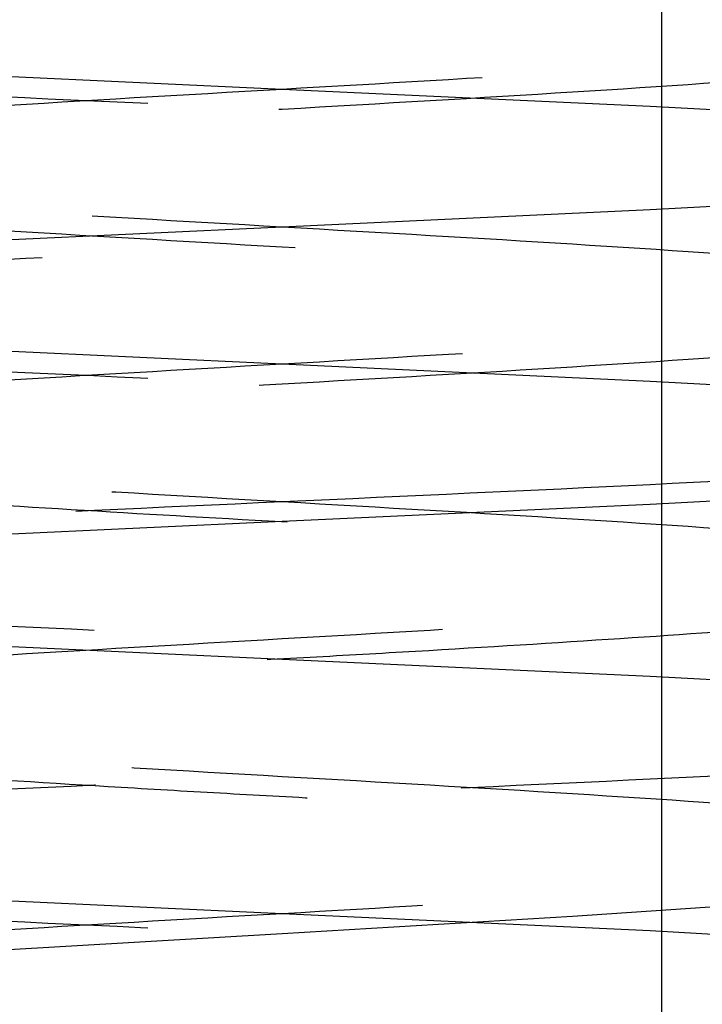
# Model space of a CAD drawing. Header units: inches. Extents: x 1907 to 2452, y -210 to -54.
# Tile 709 of 1056: x 2144.0375 to 2144.1262, y -176.9386 to -176.8106. Entities that reach past the tile are written whole.
import ezdxf

# ---------------------------------------------------------------- set-up
doc = ezdxf.new("R2010")
doc.units = ezdxf.units.IN
doc.header["$LTSCALE"] = 0.5
doc.header["$MEASUREMENT"] = 0
doc.linetypes.add('HIDDEN', pattern=[0.22499999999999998, 0.15, -0.075])
doc.layers.add('SID-M-H', color=4, linetype='HIDDEN')
doc.layers.add('SID-M-S', color=105, linetype='Continuous')

msp = doc.modelspace()

# ---------------------------------------------------------------- linework, layer by layer
at = {"layer": 'SID-M-H'}
for p, q in [((2144.07159527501, -176.819690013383), (2144.023759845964, -176.8174578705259)), ((2144.119430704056, -176.8219221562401), (2144.07159527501, -176.819690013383)), ((2144.159983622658, -176.8241542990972), (2144.119430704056, -176.8219221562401)), ((2144.119430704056, -176.8353150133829), (2144.159983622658, -176.8330828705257)), ((2144.07159527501, -176.83754715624), (2144.119430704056, -176.8353150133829)), ((2144.023759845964, -176.8397792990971), (2144.07159527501, -176.83754715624)), ((2144.07159527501, -176.855404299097), (2144.023759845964, -176.8531721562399)), ((2144.119430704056, -176.8576364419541), (2144.07159527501, -176.855404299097)), ((2144.159983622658, -176.8598685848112), (2144.119430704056, -176.8576364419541)), ((2144.159983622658, -176.8714013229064), (2144.119430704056, -176.8736334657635)), ((2144.119430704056, -176.8736334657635), (2144.07159527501, -176.8758656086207)), ((2144.07159527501, -176.8758656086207), (2144.023759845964, -176.8780977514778)), ((2144.023759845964, -176.8914906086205), (2144.07159527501, -176.8937227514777)), ((2144.07159527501, -176.8937227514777), (2144.119430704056, -176.8959548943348)), ((2144.119430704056, -176.8959548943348), (2144.159983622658, -176.8981870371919)), ((2144.07159527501, -176.926832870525), (2144.023759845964, -176.9246007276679)), ((2144.141302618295, -176.9249727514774), (2144.109320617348, -176.9272048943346)), ((2144.119430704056, -176.9290650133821), (2144.07159527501, -176.926832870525)), ((2144.109320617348, -176.9272048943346), (2144.07159527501, -176.9294370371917)), ((2144.159983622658, -176.9312971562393), (2144.119430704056, -176.9290650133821)), ((2144.07159527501, -176.9294370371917), (2144.033869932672, -176.9316691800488))]:
    msp.add_line(p, q, dxfattribs=at)
for points, knots in [([(2143.97499658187, -175.8292082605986), (2143.976194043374, -175.8297557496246), (2143.979018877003, -175.8310472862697), (2144.000392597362, -175.8330828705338), (2144.032802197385, -175.8353150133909), (2144.07161820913, -175.837547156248), (2144.110296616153, -175.8397792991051), (2144.143119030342, -175.8420114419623), (2144.165042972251, -175.8442435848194), (2144.172742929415, -175.8464757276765), (2144.165043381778, -175.8487078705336), (2144.143117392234, -175.8509400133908), (2144.110302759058, -175.8531721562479), (2144.071595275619, -175.855404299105), (2144.032887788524, -175.8576364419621), (2144.000073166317, -175.8598685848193), (2143.978147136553, -175.8621007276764), (2143.970447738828, -175.8643328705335), (2143.978147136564, -175.8665650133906), (2144.000073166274, -175.8687971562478), (2144.032887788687, -175.8710292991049), (2144.07159527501, -175.873261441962), (2144.110302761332, -175.8754935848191), (2144.143117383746, -175.8777257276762), (2144.165043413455, -175.8799578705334), (2144.172742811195, -175.8821900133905), (2144.165043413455, -175.8844221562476), (2144.143117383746, -175.8866542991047), (2144.110302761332, -175.8888864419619), (2144.07159527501, -175.891118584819), (2144.032887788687, -175.8933507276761), (2144.000073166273, -175.8955828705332), (2143.978147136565, -175.8978150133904), (2143.970447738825, -175.9000471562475), (2143.978147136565, -175.9022792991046), (2144.000073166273, -175.9045114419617), (2144.032887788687, -175.9067435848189), (2144.07159527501, -175.908975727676), (2144.110302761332, -175.9112078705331), (2144.143117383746, -175.9134400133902), (2144.165043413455, -175.9156721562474), (2144.172742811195, -175.9179042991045), (2144.165043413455, -175.9201364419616), (2144.143117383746, -175.9223685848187), (2144.110302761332, -175.9246007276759), (2144.07159527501, -175.926832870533), (2144.032887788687, -175.9290650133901), (2144.000073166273, -175.9312971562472), (2143.978147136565, -175.9335292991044), (2143.970447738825, -175.9357614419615), (2143.978147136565, -175.9379935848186), (2144.000073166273, -175.9402257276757), (2144.032887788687, -175.9424578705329), (2144.07159527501, -175.94469001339), (2144.110302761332, -175.9469221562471), (2144.143117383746, -175.9491542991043), (2144.165043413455, -175.9513864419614), (2144.172742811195, -175.9536185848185), (2144.165043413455, -175.9558507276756), (2144.143117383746, -175.9580828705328), (2144.110302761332, -175.9603150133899), (2144.07159527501, -175.962547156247), (2144.032887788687, -175.9647792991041), (2144.000073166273, -175.9670114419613), (2143.978147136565, -175.9692435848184), (2143.970447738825, -175.9714757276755), (2143.978147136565, -175.9737078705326), (2144.000073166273, -175.9759400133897), (2144.032887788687, -175.9781721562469), (2144.07159527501, -175.980404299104), (2144.110302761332, -175.9826364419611), (2144.143117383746, -175.9848685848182), (2144.165043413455, -175.9871007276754), (2144.172742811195, -175.9893328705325), (2144.165043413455, -175.9915650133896), (2144.143117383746, -175.9937971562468), (2144.110302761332, -175.9960292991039), (2144.07159527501, -175.998261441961), (2144.032887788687, -176.0004935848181), (2144.000073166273, -176.0027257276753), (2143.978147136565, -176.0049578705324), (2143.970447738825, -176.0071900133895), (2143.978147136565, -176.0094221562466), (2144.000073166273, -176.0116542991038), (2144.032887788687, -176.0138864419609), (2144.07159527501, -176.016118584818), (2144.110302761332, -176.0183507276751), (2144.143117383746, -176.0205828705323), (2144.165043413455, -176.0228150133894), (2144.172742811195, -176.0250471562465), (2144.165043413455, -176.0272792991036), (2144.143117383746, -176.0295114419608), (2144.110302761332, -176.0317435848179), (2144.07159527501, -176.033975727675), (2144.032887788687, -176.0362078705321), (2144.000073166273, -176.0384400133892), (2143.978147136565, -176.0406721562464), (2143.970447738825, -176.0429042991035), (2143.978147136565, -176.0451364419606), (2144.000073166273, -176.0473685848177), (2144.032887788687, -176.0496007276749), (2144.07159527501, -176.051832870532), (2144.110302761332, -176.0540650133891), (2144.143117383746, -176.0562971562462), (2144.165043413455, -176.0585292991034), (2144.172742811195, -176.0607614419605), (2144.165043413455, -176.0629935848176), (2144.143117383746, -176.0652257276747), (2144.110302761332, -176.0674578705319), (2144.07159527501, -176.069690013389), (2144.032887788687, -176.0719221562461), (2144.000073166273, -176.0741542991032), (2143.978147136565, -176.0763864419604), (2143.970447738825, -176.0786185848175), (2143.978147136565, -176.0808507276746), (2144.000073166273, -176.0830828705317), (2144.032887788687, -176.0853150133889), (2144.07159527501, -176.087547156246), (2144.110302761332, -176.0897792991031), (2144.143117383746, -176.0920114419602), (2144.165043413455, -176.0942435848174), (2144.172742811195, -176.0964757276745), (2144.165043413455, -176.0987078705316), (2144.143117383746, -176.1009400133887), (2144.110302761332, -176.1031721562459), (2144.07159527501, -176.105404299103), (2144.032887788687, -176.1076364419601), (2144.000073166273, -176.1098685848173), (2143.978147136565, -176.1121007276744), (2143.970447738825, -176.1143328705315), (2143.978147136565, -176.1165650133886), (2144.000073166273, -176.1187971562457), (2144.032887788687, -176.1210292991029), (2144.07159527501, -176.12326144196), (2144.110302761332, -176.1254935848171), (2144.143117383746, -176.1277257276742), (2144.165043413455, -176.1299578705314), (2144.172742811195, -176.1321900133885), (2144.165043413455, -176.1344221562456), (2144.143117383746, -176.1366542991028), (2144.110302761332, -176.1388864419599), (2144.07159527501, -176.141118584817), (2144.032887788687, -176.1433507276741), (2144.000073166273, -176.1455828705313), (2143.978147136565, -176.1478150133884), (2143.970447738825, -176.1500471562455), (2143.978147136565, -176.1522792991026), (2144.000073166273, -176.1545114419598), (2144.032887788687, -176.1567435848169), (2144.07159527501, -176.158975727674), (2144.110302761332, -176.1612078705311), (2144.143117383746, -176.1634400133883), (2144.165043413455, -176.1656721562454), (2144.172742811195, -176.1679042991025), (2144.165043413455, -176.1701364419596), (2144.143117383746, -176.1723685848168), (2144.110302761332, -176.1746007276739), (2144.07159527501, -176.176832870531), (2144.032887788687, -176.1790650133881), (2144.000073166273, -176.1812971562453), (2143.978147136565, -176.1835292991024), (2143.970447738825, -176.1857614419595), (2143.978147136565, -176.1879935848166), (2144.000073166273, -176.1902257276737), (2144.032887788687, -176.1924578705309), (2144.07159527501, -176.194690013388), (2144.110302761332, -176.1969221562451), (2144.143117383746, -176.1991542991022), (2144.165043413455, -176.2013864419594), (2144.172742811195, -176.2036185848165), (2144.165043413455, -176.2058507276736), (2144.143117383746, -176.2080828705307), (2144.110302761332, -176.2103150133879), (2144.07159527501, -176.212547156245), (2144.032887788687, -176.2147792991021), (2144.000073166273, -176.2170114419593), (2143.978147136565, -176.2192435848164), (2143.970447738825, -176.2214757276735), (2143.978147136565, -176.2237078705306), (2144.000073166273, -176.2259400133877), (2144.032887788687, -176.2281721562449), (2144.07159527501, -176.230404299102), (2144.110302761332, -176.2326364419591), (2144.143117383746, -176.2348685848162), (2144.165043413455, -176.2371007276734), (2144.172742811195, -176.2393328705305), (2144.165043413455, -176.2415650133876), (2144.143117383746, -176.2437971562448), (2144.110302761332, -176.2460292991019), (2144.07159527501, -176.248261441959), (2144.032887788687, -176.2504935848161), (2144.000073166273, -176.2527257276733), (2143.978147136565, -176.2549578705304), (2143.970447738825, -176.2571900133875), (2143.978147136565, -176.2594221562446), (2144.000073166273, -176.2616542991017), (2144.032887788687, -176.2638864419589), (2144.07159527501, -176.266118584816), (2144.110302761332, -176.2683507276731), (2144.143117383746, -176.2705828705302), (2144.165043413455, -176.2728150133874), (2144.172742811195, -176.2750471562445), (2144.165043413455, -176.2772792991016), (2144.143117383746, -176.2795114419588), (2144.110302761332, -176.2817435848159), (2144.07159527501, -176.283975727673), (2144.032887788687, -176.2862078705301), (2144.000073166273, -176.2884400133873), (2143.978147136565, -176.2906721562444), (2143.970447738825, -176.2929042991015), (2143.978147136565, -176.2951364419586), (2144.000073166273, -176.2973685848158), (2144.032887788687, -176.2996007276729), (2144.07159527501, -176.30183287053), (2144.110302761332, -176.3040650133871), (2144.143117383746, -176.3062971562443), (2144.165043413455, -176.3085292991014), (2144.172742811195, -176.3107614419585), (2144.165043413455, -176.3129935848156), (2144.143117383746, -176.3152257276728), (2144.110302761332, -176.3174578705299), (2144.07159527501, -176.319690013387), (2144.032887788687, -176.3219221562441), (2144.000073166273, -176.3241542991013), (2143.978147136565, -176.3263864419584), (2143.970447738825, -176.3286185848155), (2143.978147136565, -176.3308507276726), (2144.000073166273, -176.3330828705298), (2144.032887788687, -176.3353150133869), (2144.07159527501, -176.337547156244), (2144.110302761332, -176.3397792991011), (2144.143117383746, -176.3420114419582), (2144.165043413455, -176.3442435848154), (2144.172742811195, -176.3464757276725), (2144.165043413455, -176.3487078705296), (2144.143117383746, -176.3509400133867), (2144.110302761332, -176.3531721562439), (2144.07159527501, -176.355404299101), (2144.032887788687, -176.3576364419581), (2144.000073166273, -176.3598685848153), (2143.978147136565, -176.3621007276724), (2143.970447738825, -176.3643328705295), (2143.978147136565, -176.3665650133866), (2144.000073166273, -176.3687971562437), (2144.032887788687, -176.3710292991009), (2144.07159527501, -176.373261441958), (2144.110302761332, -176.3754935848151), (2144.143117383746, -176.3777257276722), (2144.165043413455, -176.3799578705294), (2144.172742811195, -176.3821900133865), (2144.165043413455, -176.3844221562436), (2144.143117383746, -176.3866542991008), (2144.110302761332, -176.3888864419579), (2144.07159527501, -176.391118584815), (2144.032887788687, -176.3933507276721), (2144.000073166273, -176.3955828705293), (2143.978147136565, -176.3978150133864), (2143.970447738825, -176.4000471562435), (2143.978147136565, -176.4022792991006), (2144.000073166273, -176.4045114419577), (2144.032887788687, -176.4067435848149), (2144.07159527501, -176.408975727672), (2144.110302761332, -176.4112078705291), (2144.143117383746, -176.4134400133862), (2144.165043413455, -176.4156721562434), (2144.172742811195, -176.4179042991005), (2144.165043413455, -176.4201364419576), (2144.143117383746, -176.4223685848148), (2144.110302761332, -176.4246007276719), (2144.07159527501, -176.426832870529), (2144.032887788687, -176.4290650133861), (2144.000073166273, -176.4312971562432), (2143.978147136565, -176.4335292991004), (2143.970447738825, -176.4357614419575), (2143.978147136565, -176.4379935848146), (2144.000073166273, -176.4402257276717), (2144.032887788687, -176.4424578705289), (2144.07159527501, -176.444690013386), (2144.110302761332, -176.4469221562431), (2144.143117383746, -176.4491542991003), (2144.165043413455, -176.4513864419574), (2144.172742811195, -176.4536185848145), (2144.165043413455, -176.4558507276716), (2144.143117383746, -176.4580828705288), (2144.110302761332, -176.4603150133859), (2144.07159527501, -176.462547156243), (2144.032887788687, -176.4647792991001), (2144.000073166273, -176.4670114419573), (2143.978147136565, -176.4692435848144), (2143.970447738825, -176.4714757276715), (2143.978147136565, -176.4737078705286), (2144.000073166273, -176.4759400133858), (2144.032887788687, -176.4781721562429), (2144.07159527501, -176.4804042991), (2144.110302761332, -176.4826364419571), (2144.143117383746, -176.4848685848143), (2144.165043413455, -176.4871007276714), (2144.172742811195, -176.4893328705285), (2144.165043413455, -176.4915650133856), (2144.143117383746, -176.4937971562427), (2144.110302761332, -176.4960292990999), (2144.07159527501, -176.498261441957), (2144.032887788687, -176.5004935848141), (2144.000073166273, -176.5027257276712), (2143.978147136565, -176.5049578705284), (2143.970447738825, -176.5071900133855), (2143.978147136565, -176.5094221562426), (2144.000073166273, -176.5116542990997), (2144.032887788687, -176.5138864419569), (2144.07159527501, -176.516118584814), (2144.110302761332, -176.5183507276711), (2144.143117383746, -176.5205828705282), (2144.165043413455, -176.5228150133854), (2144.172742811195, -176.5250471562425), (2144.165043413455, -176.5272792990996), (2144.143117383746, -176.5295114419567), (2144.110302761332, -176.5317435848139), (2144.07159527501, -176.533975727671), (2144.032887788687, -176.5362078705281), (2144.000073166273, -176.5384400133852), (2143.978147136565, -176.5406721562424), (2143.970447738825, -176.5429042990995), (2143.978147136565, -176.5451364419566), (2144.000073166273, -176.5473685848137), (2144.032887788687, -176.5496007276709), (2144.07159527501, -176.551832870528), (2144.110302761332, -176.5540650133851), (2144.143117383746, -176.5562971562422), (2144.165043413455, -176.5585292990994), (2144.172742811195, -176.5607614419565), (2144.165043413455, -176.5629935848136), (2144.143117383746, -176.5652257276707), (2144.110302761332, -176.5674578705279), (2144.07159527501, -176.569690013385), (2144.032887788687, -176.5719221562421), (2144.000073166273, -176.5741542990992), (2143.978147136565, -176.5763864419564), (2143.970447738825, -176.5786185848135), (2143.978147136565, -176.5808507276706), (2144.000073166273, -176.5830828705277), (2144.032887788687, -176.5853150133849), (2144.07159527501, -176.587547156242), (2144.110302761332, -176.5897792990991), (2144.143117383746, -176.5920114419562), (2144.165043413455, -176.5942435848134), (2144.172742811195, -176.5964757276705), (2144.165043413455, -176.5987078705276), (2144.143117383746, -176.6009400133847), (2144.110302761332, -176.6031721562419), (2144.07159527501, -176.605404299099), (2144.032887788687, -176.6076364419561), (2144.000073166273, -176.6098685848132), (2143.978147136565, -176.6121007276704), (2143.970447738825, -176.6143328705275), (2143.978147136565, -176.6165650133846), (2144.000073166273, -176.6187971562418), (2144.032887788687, -176.6210292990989), (2144.07159527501, -176.623261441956), (2144.110302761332, -176.6254935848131), (2144.143117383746, -176.6277257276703), (2144.165043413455, -176.6299578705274), (2144.172742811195, -176.6321900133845), (2144.165043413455, -176.6344221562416), (2144.143117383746, -176.6366542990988), (2144.110302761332, -176.6388864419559), (2144.07159527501, -176.641118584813), (2144.032887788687, -176.6433507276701), (2144.000073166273, -176.6455828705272), (2143.978147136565, -176.6478150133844), (2143.970447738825, -176.6500471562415), (2143.978147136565, -176.6522792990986), (2144.000073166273, -176.6545114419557), (2144.032887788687, -176.6567435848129), (2144.07159527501, -176.65897572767), (2144.110302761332, -176.6612078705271), (2144.143117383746, -176.6634400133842), (2144.165043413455, -176.6656721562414), (2144.172742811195, -176.6679042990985), (2144.165043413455, -176.6701364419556), (2144.143117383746, -176.6723685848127), (2144.110302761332, -176.6746007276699), (2144.07159527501, -176.676832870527), (2144.032887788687, -176.6790650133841), (2144.000073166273, -176.6812971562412), (2143.978147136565, -176.6835292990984), (2143.970447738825, -176.6857614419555), (2143.978147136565, -176.6879935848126), (2144.000073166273, -176.6902257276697), (2144.032887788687, -176.6924578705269), (2144.07159527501, -176.694690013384), (2144.110302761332, -176.6969221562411), (2144.143117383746, -176.6991542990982), (2144.165043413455, -176.7013864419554), (2144.172742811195, -176.7036185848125), (2144.165043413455, -176.7058507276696), (2144.143117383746, -176.7080828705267), (2144.110302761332, -176.7103150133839), (2144.07159527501, -176.712547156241), (2144.032887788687, -176.7147792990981), (2144.000073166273, -176.7170114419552), (2143.978147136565, -176.7192435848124), (2143.970447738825, -176.7214757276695), (2143.978147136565, -176.7237078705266), (2144.000073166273, -176.7259400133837), (2144.032887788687, -176.7281721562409), (2144.07159527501, -176.730404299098), (2144.110302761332, -176.7326364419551), (2144.143117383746, -176.7348685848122), (2144.165043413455, -176.7371007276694), (2144.172742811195, -176.7393328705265), (2144.165043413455, -176.7415650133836), (2144.143117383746, -176.7437971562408), (2144.110302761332, -176.7460292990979), (2144.07159527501, -176.748261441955), (2144.032887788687, -176.7504935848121), (2144.000073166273, -176.7527257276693), (2143.978147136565, -176.7549578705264), (2143.970447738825, -176.7571900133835), (2143.978147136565, -176.7594221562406), (2144.000073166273, -176.7616542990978), (2144.032887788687, -176.7638864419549), (2144.07159527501, -176.766118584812), (2144.110302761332, -176.7683507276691), (2144.143117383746, -176.7705828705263), (2144.165043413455, -176.7728150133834), (2144.172742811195, -176.7750471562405), (2144.165043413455, -176.7772792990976), (2144.143117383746, -176.7795114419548), (2144.110302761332, -176.7817435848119), (2144.07159527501, -176.783975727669), (2144.032887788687, -176.7862078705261), (2144.000073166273, -176.7884400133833), (2143.978147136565, -176.7906721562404), (2143.970447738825, -176.7929042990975), (2143.978147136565, -176.7951364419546), (2144.000073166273, -176.7973685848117), (2144.032887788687, -176.7996007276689), (2144.07159527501, -176.801832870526), (2144.110302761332, -176.8040650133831), (2144.143117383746, -176.8062971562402), (2144.165043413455, -176.8085292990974), (2144.172742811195, -176.8107614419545), (2144.165043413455, -176.8129935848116), (2144.143117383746, -176.8152257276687), (2144.110302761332, -176.8174578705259), (2144.07159527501, -176.819690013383), (2144.032887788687, -176.8219221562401), (2144.000073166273, -176.8241542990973), (2143.978147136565, -176.8263864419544), (2143.970447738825, -176.8286185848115), (2143.978147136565, -176.8308507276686), (2144.000073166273, -176.8330828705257), (2144.032887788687, -176.8353150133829), (2144.07159527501, -176.83754715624), (2144.110302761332, -176.8397792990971), (2144.143117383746, -176.8420114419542), (2144.165043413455, -176.8442435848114), (2144.172742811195, -176.8464757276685), (2144.165043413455, -176.8487078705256), (2144.143117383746, -176.8509400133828), (2144.110302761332, -176.8531721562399), (2144.07159527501, -176.855404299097), (2144.032887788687, -176.8576364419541), (2144.000073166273, -176.8598685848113), (2143.978147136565, -176.8621007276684), (2143.970447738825, -176.8643328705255), (2143.978147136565, -176.8665650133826), (2144.000073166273, -176.8687971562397), (2144.032887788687, -176.8710292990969), (2144.07159527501, -176.873261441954), (2144.110302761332, -176.8754935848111), (2144.143117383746, -176.8777257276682), (2144.165043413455, -176.8799578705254), (2144.172742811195, -176.8821900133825), (2144.165043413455, -176.8844221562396), (2144.143117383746, -176.8866542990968), (2144.110302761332, -176.8888864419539), (2144.07159527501, -176.891118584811), (2144.032887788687, -176.8933507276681), (2144.000073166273, -176.8955828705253), (2143.978147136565, -176.8978150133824), (2143.970447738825, -176.9000471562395), (2143.978147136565, -176.9022792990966), (2144.000073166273, -176.9045114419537), (2144.032887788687, -176.9067435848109), (2144.07159527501, -176.908975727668), (2144.110302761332, -176.9112078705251), (2144.143117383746, -176.9134400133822), (2144.165043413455, -176.9156721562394), (2144.172742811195, -176.9179042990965), (2144.165043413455, -176.9201364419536), (2144.143117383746, -176.9223685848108), (2144.110302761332, -176.9246007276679), (2144.07159527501, -176.926832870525), (2144.032887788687, -176.9290650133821), (2144.000073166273, -176.9312971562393), (2143.978147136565, -176.9335292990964), (2143.970447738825, -176.9357614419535), (2143.978147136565, -176.9379935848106), (2144.000073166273, -176.9402257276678), (2144.032887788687, -176.9424578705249), (2144.07159527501, -176.944690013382), (2144.110302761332, -176.9469221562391), (2144.143117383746, -176.9491542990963), (2144.165043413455, -176.9513864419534), (2144.172742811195, -176.9536185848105), (2144.165043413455, -176.9558507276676), (2144.143117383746, -176.9580828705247), (2144.110302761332, -176.9603150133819), (2144.07159527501, -176.962547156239), (2144.032887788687, -176.9647792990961), (2144.000073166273, -176.9670114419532), (2143.978147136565, -176.9692435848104), (2143.970447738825, -176.9714757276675), (2143.978147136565, -176.9737078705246), (2144.000073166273, -176.9759400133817), (2144.032887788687, -176.9781721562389), (2144.07159527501, -176.980404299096), (2144.110302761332, -176.9826364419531), (2144.143117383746, -176.9848685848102), (2144.165043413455, -176.9871007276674), (2144.172742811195, -176.9893328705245), (2144.165043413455, -176.9915650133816), (2144.143117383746, -176.9937971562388), (2144.110302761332, -176.9960292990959), (2144.07159527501, -176.998261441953), (2144.032887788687, -177.0004935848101), (2144.000073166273, -177.0027257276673), (2143.978147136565, -177.0049578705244), (2143.970447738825, -177.0071900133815), (2143.978147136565, -177.0094221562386), (2144.000073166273, -177.0116542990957), (2144.032887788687, -177.0138864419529), (2144.07159527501, -177.01611858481), (2144.110302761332, -177.0183507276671), (2144.143117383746, -177.0205828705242), (2144.165043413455, -177.0228150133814), (2144.172742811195, -177.0250471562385), (2144.165043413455, -177.0272792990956), (2144.143117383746, -177.0295114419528), (2144.110302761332, -177.0317435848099), (2144.07159527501, -177.033975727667), (2144.032887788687, -177.0362078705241), (2144.000073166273, -177.0384400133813), (2143.978147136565, -177.0406721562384), (2143.970447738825, -177.0429042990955), (2143.978147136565, -177.0451364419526), (2144.000073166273, -177.0473685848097), (2144.032887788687, -177.0496007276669), (2144.07159527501, -177.051832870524), (2144.110302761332, -177.0540650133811), (2144.143117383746, -177.0562971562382), (2144.165043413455, -177.0585292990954), (2144.172742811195, -177.0607614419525), (2144.165043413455, -177.0629935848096), (2144.143117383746, -177.0652257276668), (2144.110302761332, -177.0674578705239), (2144.07159527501, -177.069690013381), (2144.032887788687, -177.0719221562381), (2144.000073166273, -177.0741542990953), (2143.978147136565, -177.0763864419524), (2143.970447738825, -177.0786185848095), (2143.978147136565, -177.0808507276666), (2144.000073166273, -177.0830828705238), (2144.032887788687, -177.0853150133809), (2144.07159527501, -177.087547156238), (2144.110302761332, -177.0897792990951), (2144.143117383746, -177.0920114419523), (2144.165043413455, -177.0942435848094), (2144.172742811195, -177.0964757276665), (2144.165043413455, -177.0987078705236), (2144.143117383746, -177.1009400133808), (2144.110302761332, -177.1031721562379), (2144.07159527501, -177.105404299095), (2144.032887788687, -177.1076364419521), (2144.000073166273, -177.1098685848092), (2143.978147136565, -177.1121007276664), (2143.970447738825, -177.1143328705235), (2143.978147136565, -177.1165650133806), (2144.000073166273, -177.1187971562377), (2144.032887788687, -177.1210292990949), (2144.07159527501, -177.123261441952), (2144.110302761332, -177.1254935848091), (2144.143117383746, -177.1277257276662), (2144.165043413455, -177.1299578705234), (2144.172742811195, -177.1321900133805), (2144.165043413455, -177.1344221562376), (2144.143117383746, -177.1366542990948), (2144.110302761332, -177.1388864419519), (2144.07159527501, -177.141118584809), (2144.032887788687, -177.1433507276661), (2144.000073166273, -177.1455828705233), (2143.978147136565, -177.1478150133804), (2143.970447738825, -177.1500471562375), (2143.978147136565, -177.1522792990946), (2144.000073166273, -177.1545114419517), (2144.032887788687, -177.1567435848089), (2144.07159527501, -177.158975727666), (2144.110302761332, -177.1612078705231), (2144.143117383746, -177.1634400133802), (2144.165043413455, -177.1656721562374), (2144.172742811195, -177.1679042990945), (2144.165043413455, -177.1701364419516), (2144.143117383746, -177.1723685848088), (2144.110302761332, -177.1746007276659), (2144.07159527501, -177.176832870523), (2144.032887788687, -177.1790650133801), (2144.000073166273, -177.1812971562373), (2143.978147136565, -177.1835292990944), (2143.970447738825, -177.1857614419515), (2143.978147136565, -177.1879935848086), (2144.000073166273, -177.1902257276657), (2144.032887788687, -177.1924578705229), (2144.07159527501, -177.19469001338), (2144.110302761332, -177.1969221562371), (2144.143117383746, -177.1991542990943), (2144.165043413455, -177.2013864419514), (2144.172742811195, -177.2036185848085), (2144.165043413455, -177.2058507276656), (2144.143117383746, -177.2080828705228), (2144.110302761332, -177.2103150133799), (2144.07159527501, -177.212547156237), (2144.032887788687, -177.2147792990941), (2144.000073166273, -177.2170114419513), (2143.978147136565, -177.2192435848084), (2143.970447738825, -177.2214757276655), (2143.978147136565, -177.2237078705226), (2144.000073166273, -177.2259400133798), (2144.032887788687, -177.2281721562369), (2144.07159527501, -177.230404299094), (2144.110302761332, -177.2326364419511), (2144.143117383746, -177.2348685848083), (2144.165043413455, -177.2371007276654), (2144.172742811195, -177.2393328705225), (2144.165043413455, -177.2415650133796), (2144.143117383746, -177.2437971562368), (2144.110302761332, -177.2460292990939), (2144.07159527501, -177.248261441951), (2144.032887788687, -177.2504935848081), (2144.000073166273, -177.2527257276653), (2143.978147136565, -177.2549578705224), (2143.970447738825, -177.2571900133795), (2143.978147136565, -177.2594221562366), (2144.000073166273, -177.2616542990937), (2144.032887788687, -177.2638864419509), (2144.07159527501, -177.266118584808), (2144.110302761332, -177.2683507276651), (2144.143117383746, -177.2705828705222), (2144.165043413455, -177.2728150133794), (2144.172742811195, -177.2750471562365), (2144.165043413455, -177.2772792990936), (2144.143117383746, -177.2795114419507), (2144.110302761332, -177.2817435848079), (2144.07159527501, -177.283975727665), (2144.032887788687, -177.2862078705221), (2144.000073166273, -177.2884400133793), (2143.978147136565, -177.2906721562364), (2143.970447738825, -177.2929042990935), (2143.978147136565, -177.2951364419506), (2144.000073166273, -177.2973685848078), (2144.032887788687, -177.2996007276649), (2144.07159527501, -177.301832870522), (2144.110302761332, -177.3040650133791), (2144.143117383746, -177.3062971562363), (2144.165043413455, -177.3085292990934), (2144.172742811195, -177.3107614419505), (2144.165043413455, -177.3129935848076), (2144.143117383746, -177.3152257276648), (2144.110302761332, -177.3174578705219), (2144.07159527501, -177.319690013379), (2144.032887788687, -177.3219221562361), (2144.000073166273, -177.3241542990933), (2143.978147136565, -177.3263864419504), (2143.970447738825, -177.3286185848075), (2143.978147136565, -177.3308507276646), (2144.000073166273, -177.3330828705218), (2144.032887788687, -177.3353150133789), (2144.07159527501, -177.337547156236), (2144.110302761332, -177.3397792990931), (2144.143117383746, -177.3420114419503), (2144.165043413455, -177.3442435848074), (2144.172742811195, -177.3464757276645), (2144.165043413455, -177.3487078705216), (2144.143117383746, -177.3509400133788), (2144.110302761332, -177.3531721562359), (2144.07159527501, -177.355404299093), (2144.032887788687, -177.3576364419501), (2144.000073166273, -177.3598685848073), (2143.978147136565, -177.3621007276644), (2143.970447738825, -177.3643328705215), (2143.978147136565, -177.3665650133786), (2144.000073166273, -177.3687971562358), (2144.032887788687, -177.3710292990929), (2144.07159527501, -177.37326144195), (2144.110302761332, -177.3754935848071), (2144.143117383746, -177.3777257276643), (2144.165043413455, -177.3799578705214), (2144.172742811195, -177.3821900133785), (2144.165043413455, -177.3844221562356), (2144.143117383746, -177.3866542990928), (2144.110302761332, -177.3888864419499), (2144.07159527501, -177.391118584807), (2144.032887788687, -177.3933507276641), (2144.000073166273, -177.3955828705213), (2143.978147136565, -177.3978150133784), (2143.970447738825, -177.4000471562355), (2143.978147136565, -177.4022792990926), (2144.000073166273, -177.4045114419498), (2144.032887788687, -177.4067435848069), (2144.07159527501, -177.408975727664), (2144.110302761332, -177.4112078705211), (2144.143117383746, -177.4134400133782), (2144.165043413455, -177.4156721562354), (2144.172742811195, -177.4179042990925), (2144.165043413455, -177.4201364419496), (2144.143117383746, -177.4223685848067), (2144.110302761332, -177.4246007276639), (2144.07159527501, -177.426832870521), (2144.032887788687, -177.4290650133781), (2144.000073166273, -177.4312971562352), (2143.978147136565, -177.4335292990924), (2143.970447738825, -177.4357614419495), (2143.978147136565, -177.4379935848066), (2144.000073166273, -177.4402257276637), (2144.032887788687, -177.4424578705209), (2144.07159527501, -177.444690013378), (2144.110302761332, -177.4469221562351), (2144.143117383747, -177.4491542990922), (2144.165043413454, -177.4513864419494), (2144.172742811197, -177.4536185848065), (2144.165043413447, -177.4558507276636), (2144.143117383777, -177.4580828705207), (2144.110302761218, -177.460315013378), (2144.071595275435, -177.4625471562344), (2144.032887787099, -177.4647792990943), (2144.000073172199, -177.4670114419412), (2143.97814711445, -177.4692435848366), (2143.970447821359, -177.4714757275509), (2143.978146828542, -177.473707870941), (2144.000074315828, -177.4759400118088), (2144.032883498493, -177.4781721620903), (2144.071611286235, -177.4804042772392), (2144.110243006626, -177.482636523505), (2144.143340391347, -177.4848682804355), (2144.164211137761, -177.4871018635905), (2144.172991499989, -177.4887818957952), (2144.168837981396, -177.4897264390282), (2144.16797199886, -177.4899233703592)], [0, 0, 0, 0, 0.0009890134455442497, 0.002333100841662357, 0.003677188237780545, 0.005021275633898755, 0.006365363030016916, 0.007709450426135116, 0.009053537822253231, 0.01039762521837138, 0.01174171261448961, 0.01308580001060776, 0.01442988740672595, 0.0157739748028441, 0.01711806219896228, 0.01846214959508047, 0.01980623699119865, 0.02115032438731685, 0.02249441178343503, 0.02383849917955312, 0.0251825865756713, 0.02652667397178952, 0.02787076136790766, 0.02921484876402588, 0.03055893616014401, 0.03190302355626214, 0.03324711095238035, 0.03459119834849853, 0.03593528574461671, 0.03727937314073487, 0.03862346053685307, 0.03996754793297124, 0.04131163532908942, 0.04265572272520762, 0.04399981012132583, 0.0453438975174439, 0.04668798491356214, 0.0480320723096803, 0.04937615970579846, 0.05072024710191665, 0.05206433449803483, 0.05340842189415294, 0.05475250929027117, 0.05609659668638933, 0.05744068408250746, 0.05878477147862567, 0.0601288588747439, 0.06147294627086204, 0.06281703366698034, 0.06416112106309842, 0.06550520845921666, 0.0668492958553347, 0.06819338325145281, 0.06953747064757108, 0.07088155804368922, 0.07222564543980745, 0.0735697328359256, 0.07491382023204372, 0.07625790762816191, 0.07760199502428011, 0.07894608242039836, 0.08029016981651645, 0.08163425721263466, 0.08297834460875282, 0.084322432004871, 0.0856665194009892, 0.08701060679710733, 0.08835469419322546, 0.08969878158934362, 0.09104286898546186, 0.09238695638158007, 0.09373104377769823, 0.09507513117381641, 0.09641921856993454, 0.09776330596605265, 0.09910739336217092, 0.1004514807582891, 0.1017955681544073, 0.1031396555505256, 0.1044837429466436, 0.1058278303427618, 0.10717191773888, 0.108516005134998, 0.1098600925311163, 0.1112041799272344, 0.1125482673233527, 0.1138923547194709, 0.115236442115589, 0.1165805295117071, 0.1179246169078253, 0.1192687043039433, 0.1206127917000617, 0.1219568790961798, 0.1233009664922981, 0.1246450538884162, 0.1259891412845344, 0.1273332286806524, 0.1286773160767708, 0.130021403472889, 0.1313654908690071, 0.1327095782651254, 0.1340536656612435, 0.1353977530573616, 0.1367418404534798, 0.1380859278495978, 0.1394300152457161, 0.1407741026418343, 0.1421181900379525, 0.1434622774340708, 0.1448063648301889, 0.146150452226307, 0.1474945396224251, 0.1488386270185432, 0.1501827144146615, 0.1515268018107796, 0.1528708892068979, 0.1542149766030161, 0.1555590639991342, 0.1569031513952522, 0.1582472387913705, 0.1595913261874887, 0.1609354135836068, 0.1622795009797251, 0.1636235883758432, 0.1649676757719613, 0.1663117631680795, 0.1676558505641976, 0.1689999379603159, 0.170344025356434, 0.1716881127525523, 0.1730322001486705, 0.1743762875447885, 0.1757203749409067, 0.1770644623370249, 0.1784085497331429, 0.1797526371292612, 0.1810967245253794, 0.1824408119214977, 0.1837848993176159, 0.185128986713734, 0.186473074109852, 0.1878171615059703, 0.1891612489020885, 0.1905053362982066, 0.1918494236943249, 0.193193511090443, 0.1945375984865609, 0.1958816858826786, 0.1972257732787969, 0.1985698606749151, 0.1999139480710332, 0.2012580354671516, 0.2026021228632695, 0.203946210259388, 0.2052902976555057, 0.2066343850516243, 0.2079784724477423, 0.2093225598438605, 0.2106666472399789, 0.2120107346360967, 0.2133548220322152, 0.2146989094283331, 0.2160429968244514, 0.2173870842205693, 0.2187311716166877, 0.2200752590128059, 0.2214193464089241, 0.2227634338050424, 0.2241075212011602, 0.2254516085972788, 0.2267956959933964, 0.2281397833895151, 0.229483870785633, 0.2308279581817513, 0.2321720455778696, 0.2335161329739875, 0.2348602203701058, 0.2362043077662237, 0.2375483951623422, 0.2388924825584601, 0.2402365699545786, 0.2415806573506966, 0.2429247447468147, 0.244268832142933, 0.2456129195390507, 0.2469570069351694, 0.2483010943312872, 0.2496451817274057, 0.2509892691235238, 0.2523333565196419, 0.2536774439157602, 0.2550215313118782, 0.2563656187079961, 0.2577097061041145, 0.2590537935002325, 0.2603978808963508, 0.2617419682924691, 0.2630860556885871, 0.2644301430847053, 0.2657742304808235, 0.2671183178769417, 0.2684624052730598, 0.2698064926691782, 0.2711505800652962, 0.2724946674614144, 0.2738387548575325, 0.2751828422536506, 0.2765269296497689, 0.277871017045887, 0.2792151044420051, 0.2805591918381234, 0.2819032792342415, 0.2832473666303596, 0.284591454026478, 0.2859355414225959, 0.2872796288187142, 0.2886237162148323, 0.2899678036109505, 0.2913118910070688, 0.2926559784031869, 0.2940000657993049, 0.2953441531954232, 0.2966882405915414, 0.2980323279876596, 0.2993764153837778, 0.3007205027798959, 0.3020645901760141, 0.3034086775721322, 0.3047527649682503, 0.3060968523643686, 0.3074409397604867, 0.3087850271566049, 0.3101291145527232, 0.3114732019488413, 0.3128172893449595, 0.3141613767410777, 0.3155054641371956, 0.316849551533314, 0.318193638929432, 0.3195377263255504, 0.3208818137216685, 0.3222259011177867, 0.3235699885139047, 0.3249140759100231, 0.3262581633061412, 0.3276022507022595, 0.3289463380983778, 0.3302904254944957, 0.3316345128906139, 0.332978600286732, 0.33432268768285, 0.3356667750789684, 0.3370108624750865, 0.3383549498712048, 0.339699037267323, 0.3410431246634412, 0.3423872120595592, 0.3437312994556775, 0.3450753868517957, 0.3464194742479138, 0.3477635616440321, 0.3491076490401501, 0.3504517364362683, 0.3517958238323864, 0.3531399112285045, 0.3544839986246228, 0.355828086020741, 0.3571721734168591, 0.3585162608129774, 0.3598603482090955, 0.3612044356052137, 0.3625485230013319, 0.3638926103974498, 0.3652366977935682, 0.3665807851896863, 0.3679248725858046, 0.3692689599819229, 0.370613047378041, 0.3719571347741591, 0.3733012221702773, 0.3746453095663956, 0.3759893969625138, 0.377333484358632, 0.3786775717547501, 0.3800216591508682, 0.3813657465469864, 0.3827098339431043, 0.3840539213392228, 0.3853980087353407, 0.3867420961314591, 0.3880861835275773, 0.3894302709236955, 0.3907743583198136, 0.3921184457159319, 0.3934625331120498, 0.3948066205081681, 0.3961507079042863, 0.3974947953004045, 0.3988388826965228, 0.4001829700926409, 0.4015270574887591, 0.4028711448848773, 0.4042152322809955, 0.4055593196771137, 0.406903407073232, 0.40824749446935, 0.4095915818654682, 0.4109356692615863, 0.4122797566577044, 0.4136238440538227, 0.4149679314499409, 0.416312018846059, 0.4176561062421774, 0.4190001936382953, 0.4203442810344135, 0.4216883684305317, 0.4230324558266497, 0.4243765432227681, 0.4257206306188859, 0.4270647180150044, 0.4284088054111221, 0.4297528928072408, 0.4310969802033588, 0.4324410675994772, 0.4337851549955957, 0.4351292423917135, 0.4364733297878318, 0.4378174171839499, 0.439161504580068, 0.4405055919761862, 0.4418496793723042, 0.4431937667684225, 0.4445378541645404, 0.445881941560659, 0.4472260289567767, 0.4485701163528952, 0.4499142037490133, 0.4512582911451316, 0.45260237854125, 0.4539464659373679, 0.4552905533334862, 0.4566346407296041, 0.4579787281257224, 0.4593228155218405, 0.4606669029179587, 0.462010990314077, 0.4633550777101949, 0.4646991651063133, 0.4660432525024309, 0.4673873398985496, 0.4687314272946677, 0.470075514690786, 0.4714196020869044, 0.4727636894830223, 0.4741077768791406, 0.4754518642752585, 0.4767959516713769, 0.478140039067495, 0.4794841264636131, 0.4808282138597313, 0.4821723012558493, 0.4835163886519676, 0.4848604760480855, 0.486204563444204, 0.4875486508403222, 0.4888927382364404, 0.4902368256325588, 0.4915809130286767, 0.4929250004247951, 0.4942690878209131, 0.4956131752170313, 0.4969572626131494, 0.4983013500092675, 0.4996454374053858, 0.5009895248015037, 0.5023336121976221, 0.5036776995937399, 0.5050217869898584, 0.5063658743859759, 0.5077099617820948, 0.5090540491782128, 0.5103981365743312, 0.5117422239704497, 0.5130863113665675, 0.5144303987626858, 0.5157744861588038, 0.5171185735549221, 0.5184626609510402, 0.5198067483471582, 0.5211508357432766, 0.5224949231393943, 0.5238390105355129, 0.5251830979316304, 0.5265271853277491, 0.5278712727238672, 0.5292153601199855, 0.530559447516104, 0.5319035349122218, 0.5332476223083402, 0.534591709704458, 0.5359357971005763, 0.5372798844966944, 0.5386239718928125, 0.5399680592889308, 0.5413121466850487, 0.5426562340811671, 0.5440003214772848, 0.5453444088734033, 0.5466884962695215, 0.5480325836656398, 0.5493766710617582, 0.5507207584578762, 0.5520648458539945, 0.5534089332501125, 0.5547530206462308, 0.5560971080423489, 0.5574411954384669, 0.5587852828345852, 0.5601293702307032, 0.5614734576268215, 0.5628175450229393, 0.5641616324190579, 0.5655057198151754, 0.5668498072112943, 0.5681938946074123, 0.5695379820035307, 0.570882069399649, 0.5722261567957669, 0.5735702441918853, 0.5749143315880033, 0.5762584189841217, 0.5776025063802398, 0.5789465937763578, 0.5802906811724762, 0.581634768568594, 0.5829788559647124, 0.5843229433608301, 0.5856670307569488, 0.587011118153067, 0.5883552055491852, 0.5896992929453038, 0.5910433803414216, 0.5923874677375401, 0.5937315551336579, 0.5950756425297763, 0.5964197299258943, 0.5977638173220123, 0.5991079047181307, 0.6004519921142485, 0.601796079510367, 0.6031401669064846, 0.6044842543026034, 0.6058283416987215, 0.6071724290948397, 0.6085165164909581, 0.6098606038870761, 0.6112046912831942, 0.6125487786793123, 0.6138928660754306, 0.6152369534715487, 0.6165810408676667, 0.6179251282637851, 0.6192692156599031, 0.6206133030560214, 0.6219573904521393, 0.6233014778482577, 0.6246455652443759, 0.625989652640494, 0.6273337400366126, 0.6286778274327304, 0.6300219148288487, 0.6313660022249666, 0.632710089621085, 0.6340541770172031, 0.6353982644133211, 0.6367423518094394, 0.6380864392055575, 0.6394305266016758, 0.6407746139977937, 0.6421187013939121, 0.6434627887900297, 0.6448068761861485, 0.6461509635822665, 0.6474950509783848, 0.6488391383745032, 0.650183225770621, 0.6515273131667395, 0.6528714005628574, 0.6542154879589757, 0.6555595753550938, 0.656903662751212, 0.6582477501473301, 0.659591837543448, 0.6609359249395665, 0.6622800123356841, 0.6636240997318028, 0.6649681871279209, 0.6663122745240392, 0.6676563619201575, 0.6690004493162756, 0.6703445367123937, 0.6716886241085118, 0.6730327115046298, 0.6743767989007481, 0.6757208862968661, 0.6770649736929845, 0.6784090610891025, 0.6797531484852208, 0.6810972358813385, 0.6824413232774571, 0.6837854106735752, 0.6851294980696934, 0.6864735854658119, 0.6878176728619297, 0.6891617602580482, 0.6905058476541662, 0.6918499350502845, 0.6931940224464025, 0.6945381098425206, 0.6958821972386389, 0.6972262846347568, 0.6985703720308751, 0.6999144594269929, 0.7012585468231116, 0.7026026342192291, 0.7039467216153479, 0.7052908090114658, 0.7066348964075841, 0.7079789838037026, 0.7093230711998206, 0.7106671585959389, 0.7120112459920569, 0.713355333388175, 0.7146994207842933, 0.7160435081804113, 0.7173875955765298, 0.7187316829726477, 0.7200757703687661, 0.7214198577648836, 0.7227639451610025, 0.7241080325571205, 0.7254521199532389, 0.7267962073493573, 0.7281402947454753, 0.7294843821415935, 0.7308284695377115, 0.7321725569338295, 0.7335166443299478, 0.7348607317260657, 0.7362048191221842, 0.7375489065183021, 0.7388929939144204, 0.7402370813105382, 0.7415811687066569, 0.7429252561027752, 0.7442693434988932, 0.7456134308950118, 0.7469575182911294, 0.7483016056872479, 0.7496456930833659, 0.7509897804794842, 0.7523338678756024, 0.7536779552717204, 0.7550220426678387, 0.7563661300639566, 0.757710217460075, 0.7590543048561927, 0.7603983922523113, 0.7617424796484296, 0.7630865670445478, 0.7644306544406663, 0.7657747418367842, 0.7671188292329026, 0.7684629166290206, 0.7698070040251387, 0.7711510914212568, 0.7724951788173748, 0.7738392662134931, 0.775183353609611, 0.7765274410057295, 0.7778715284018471, 0.7792156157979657, 0.7805597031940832, 0.781903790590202, 0.7832478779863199, 0.7845919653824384, 0.7859360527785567, 0.7872801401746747, 0.7886242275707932, 0.7899683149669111, 0.7913124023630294, 0.7926564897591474, 0.7940005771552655, 0.7953446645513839, 0.7966887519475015, 0.7980328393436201, 0.7993769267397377, 0.8007210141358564, 0.8020651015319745, 0.8034091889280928, 0.8047532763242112, 0.806097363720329, 0.8074414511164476, 0.8087855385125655, 0.8101296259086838, 0.8114737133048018, 0.81281780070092, 0.8141618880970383, 0.8155059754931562, 0.8168500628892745, 0.8181941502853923, 0.8195382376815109, 0.8208823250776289, 0.8222264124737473, 0.8235704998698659, 0.8249145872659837, 0.826258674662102, 0.82760276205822, 0.8289468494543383, 0.8302909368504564, 0.8316350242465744, 0.8329791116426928, 0.8343231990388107, 0.8356672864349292, 0.8370113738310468, 0.8383554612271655, 0.8396995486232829, 0.8410436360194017, 0.8423877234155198, 0.8437318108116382, 0.8450758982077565, 0.8464199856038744, 0.8477640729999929, 0.8491081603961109, 0.850452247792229, 0.8517963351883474, 0.8531404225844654, 0.8544845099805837, 0.8558285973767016, 0.8571726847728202, 0.8585167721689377, 0.8598608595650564, 0.8612049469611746, 0.8625490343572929, 0.8638931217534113, 0.8652372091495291, 0.8665812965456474, 0.8679253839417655, 0.8692694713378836, 0.8706135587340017, 0.8719576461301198, 0.8733017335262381, 0.874645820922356, 0.8759899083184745, 0.8773339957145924, 0.8786780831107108, 0.8800221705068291, 0.8813662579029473, 0.8827103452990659, 0.8840544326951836, 0.885398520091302, 0.8867426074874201, 0.8880866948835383, 0.8894307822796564, 0.8907748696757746, 0.8921189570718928, 0.8934630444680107, 0.8948071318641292, 0.8961512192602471, 0.8974953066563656, 0.8988393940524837, 0.9001834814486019, 0.9015275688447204, 0.9028716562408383, 0.9042157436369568, 0.9055598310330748, 0.906903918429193, 0.9082480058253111, 0.9095920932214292, 0.9109361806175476, 0.9122802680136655, 0.9136243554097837, 0.9149684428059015, 0.9163125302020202, 0.9176566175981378, 0.9190007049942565, 0.9203447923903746, 0.9216888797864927, 0.9230329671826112, 0.9243770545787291, 0.9257211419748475, 0.9270652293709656, 0.9284093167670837, 0.9297534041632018, 0.9310974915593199, 0.9324415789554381, 0.9337856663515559, 0.9351297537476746, 0.936473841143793, 0.9378179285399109, 0.9391620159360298, 0.9405061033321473, 0.9418501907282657, 0.9431942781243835, 0.9445383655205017, 0.94588245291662, 0.9472265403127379, 0.9485706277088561, 0.9499147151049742, 0.9512588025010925, 0.9526028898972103, 0.9539469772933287, 0.9552910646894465, 0.9566351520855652, 0.9579792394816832, 0.9593233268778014, 0.96066741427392, 0.9620115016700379, 0.9633555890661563, 0.9646996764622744, 0.9660437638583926, 0.9673878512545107, 0.9687319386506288, 0.9700760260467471, 0.971420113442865, 0.9727642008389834, 0.9741082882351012, 0.9754523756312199, 0.9767964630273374, 0.9781405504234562, 0.9794846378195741, 0.9808287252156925, 0.9821728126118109, 0.9835169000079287, 0.984860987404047, 0.986205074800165, 0.987549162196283, 0.9888932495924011, 0.9902373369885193, 0.9915814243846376, 0.9929255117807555, 0.994269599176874, 0.9956136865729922, 0.9969577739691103, 0.9983018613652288, 0.9996459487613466, 1, 1, 1, 1]), ([(2144.168164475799, -176.7770528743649), (2144.168961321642, -176.7772523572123), (2144.172730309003, -176.7781958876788), (2144.164319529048, -176.7798834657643), (2144.143311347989, -176.7821156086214), (2144.11025078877, -176.7843477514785), (2144.071609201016, -176.7865798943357), (2144.032884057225, -176.7888120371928), (2144.000074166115, -176.7910441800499), (2143.978146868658, -176.793276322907), (2143.97044781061, -176.7955084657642), (2143.97814711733, -176.7977406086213), (2144.000073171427, -176.7999727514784), (2144.032887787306, -176.8022048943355), (2144.07159527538, -176.8044370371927), (2144.110302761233, -176.8066691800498), (2144.143117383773, -176.8089013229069), (2144.165043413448, -176.811133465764), (2144.172742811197, -176.8133656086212), (2144.165043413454, -176.8155977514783), (2144.143117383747, -176.8178298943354), (2144.110302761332, -176.8200620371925), (2144.07159527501, -176.8222941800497), (2144.032887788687, -176.8245263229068), (2144.000073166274, -176.8267584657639), (2143.978147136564, -176.828990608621), (2143.970447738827, -176.8312227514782), (2143.978147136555, -176.8334548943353), (2144.000073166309, -176.8356870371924), (2144.032887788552, -176.8379191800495), (2144.071595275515, -176.8401513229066), (2144.110302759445, -176.8423834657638), (2144.143117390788, -176.8446156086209), (2144.165043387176, -176.846847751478), (2144.172742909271, -176.8490798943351), (2144.165043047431, -176.8513120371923), (2144.143118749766, -176.8535441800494), (2144.110297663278, -176.8557763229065), (2144.071614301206, -176.8580084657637), (2144.032816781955, -176.8602406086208), (2144.000338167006, -176.8624727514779), (2143.978451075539, -176.8645803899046), (2143.975576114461, -176.8659439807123), (2143.97426988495, -176.8665635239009)], [0, 0, 0, 0, 0.006685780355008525, 0.03162295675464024, 0.0565601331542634, 0.0814973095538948, 0.106434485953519, 0.1313716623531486, 0.1563088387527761, 0.1812460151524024, 0.2061831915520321, 0.2311203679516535, 0.2560575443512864, 0.2809947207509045, 0.3059318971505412, 0.3308690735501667, 0.3558062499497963, 0.3807434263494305, 0.4056806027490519, 0.4306177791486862, 0.4555549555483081, 0.4804921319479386, 0.5054293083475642, 0.5303664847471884, 0.5553036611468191, 0.5802408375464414, 0.605178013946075, 0.6301151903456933, 0.6550523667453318, 0.6799895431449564, 0.7049267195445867, 0.7298638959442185, 0.7548010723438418, 0.7797382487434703, 0.804675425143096, 0.829612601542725, 0.8545497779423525, 0.8794869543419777, 0.9044241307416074, 0.9293613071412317, 0.9542984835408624, 0.9792356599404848, 1, 1, 1, 1]), ([(2144.194465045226, -176.7960081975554), (2144.192888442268, -176.7965856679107), (2144.18928044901, -176.797907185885), (2144.161908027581, -176.7999727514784), (2144.120781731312, -176.8022048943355), (2144.071549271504, -176.8044370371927), (2144.022592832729, -176.8066691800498), (2143.980638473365, -176.8089013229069), (2143.954094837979, -176.811133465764), (2143.943382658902, -176.8127881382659), (2143.947899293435, -176.8136987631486), (2143.948725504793, -176.8138653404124)], [0, 0, 0, 0, 0.09701501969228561, 0.2220150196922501, 0.3470150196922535, 0.4720150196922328, 0.5970150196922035, 0.7220150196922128, 0.8470150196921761, 0.9720150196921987, 1, 1, 1, 1]), ([(2143.954372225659, -176.8151900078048), (2143.954874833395, -176.8153259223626), (2143.958128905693, -176.8162058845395), (2143.981949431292, -176.8178298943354), (2144.022234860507, -176.8200620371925), (2144.071670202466, -176.8222941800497), (2144.120655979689, -176.8245263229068), (2144.16229010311, -176.8267584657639), (2144.190085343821, -176.828990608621), (2144.199849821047, -176.8312227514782), (2144.190087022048, -176.8334548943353), (2144.162283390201, -176.8356870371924), (2144.120681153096, -176.8379191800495), (2144.071576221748, -176.8401513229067), (2144.022585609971, -176.8423834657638), (2143.980640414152, -176.8446156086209), (2143.95409429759, -176.846847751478), (2143.943382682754, -176.8485024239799), (2143.947899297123, -176.8494130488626), (2143.948725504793, -176.8495796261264)], [0, 0, 0, 0, 0.01185659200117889, 0.0767640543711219, 0.1416715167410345, 0.2065789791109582, 0.271486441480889, 0.3363939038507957, 0.401301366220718, 0.4662088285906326, 0.531116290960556, 0.5960237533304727, 0.6609312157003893, 0.725838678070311, 0.7907461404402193, 0.8556536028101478, 0.9205610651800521, 0.9854685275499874, 1, 1, 1, 1]), ([(2143.954372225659, -176.8509042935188), (2143.954874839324, -176.8510402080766), (2143.958128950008, -176.8519201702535), (2143.981948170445, -176.8535441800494), (2144.022239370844, -176.8557763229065), (2144.071653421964, -176.8580084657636), (2144.12071859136, -176.8602406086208), (2144.162056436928, -176.8624727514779), (2144.190957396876, -176.864704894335), (2144.194715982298, -176.8661929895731), (2144.19659527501, -176.8669370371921)], [0, 0, 0, 0, 0.02543193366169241, 0.1646559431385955, 0.3038799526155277, 0.4431039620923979, 0.5823279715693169, 0.7215519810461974, 0.860775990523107, 1, 1, 1, 1]), ([(2143.947784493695, -176.9176253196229), (2143.949498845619, -176.9169742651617), (2143.953172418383, -176.9155791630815), (2143.981214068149, -176.9134400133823), (2144.022431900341, -176.9112078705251), (2144.071617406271, -176.908975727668), (2144.120670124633, -176.9067435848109), (2144.162286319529, -176.9045114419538), (2144.190086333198, -176.9022792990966), (2144.19984964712, -176.9000471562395), (2144.19008672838, -176.8978150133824), (2144.162284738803, -176.8955828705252), (2144.120676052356, -176.8933507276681), (2144.071595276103, -176.891118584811), (2144.022514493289, -176.8888864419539), (2143.980905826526, -176.8866542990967), (2143.953103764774, -176.8844221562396), (2143.943341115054, -176.8821900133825), (2143.953103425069, -176.8799578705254), (2143.980907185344, -176.8777257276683), (2144.022509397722, -176.8754935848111), (2144.071614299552, -176.873261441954), (2144.120605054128, -176.8710292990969), (2144.162549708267, -176.8687971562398), (2144.189097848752, -176.8665650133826), (2144.199808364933, -176.8649096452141), (2144.195286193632, -176.8639983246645), (2144.194456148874, -176.8638310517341)], [0, 0, 0, 0, 0.03630802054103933, 0.07780208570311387, 0.1192961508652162, 0.1607902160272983, 0.2022842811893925, 0.2437783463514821, 0.2852724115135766, 0.326766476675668, 0.3682605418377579, 0.4097546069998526, 0.4512486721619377, 0.492742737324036, 0.5342368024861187, 0.57573086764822, 0.6172249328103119, 0.6587189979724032, 0.7002130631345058, 0.7417071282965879, 0.7832011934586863, 0.8246952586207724, 0.8661893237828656, 0.9076833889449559, 0.9491774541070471, 0.9906715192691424, 1, 1, 1, 1]), ([(2143.973014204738, -176.8669370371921), (2143.973014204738, -176.8674311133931), (2143.974281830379, -176.8679678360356), (2143.979475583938, -176.869069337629), (2143.983400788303, -176.8696332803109), (2143.990905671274, -176.8704484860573), (2143.993671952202, -176.8707151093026), (2143.999626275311, -176.8712308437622), (2144.00278387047, -176.8714736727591), (2144.01304178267, -176.8722403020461), (2144.020904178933, -176.8727886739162), (2144.037876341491, -176.8738985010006), (2144.046973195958, -176.8744590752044), (2144.065277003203, -176.8755254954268), (2144.074326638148, -176.8760060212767), (2144.092638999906, -176.8770574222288), (2144.101814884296, -176.877614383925), (2144.119084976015, -176.878726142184), (2144.127165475, -176.8792800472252), (2144.137808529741, -176.8800602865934), (2144.141086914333, -176.8803051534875), (2144.147252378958, -176.8808113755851), (2144.150139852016, -176.881074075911), (2144.158047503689, -176.881880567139), (2144.162294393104, -176.8824428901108), (2144.168164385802, -176.8835501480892), (2144.169784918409, -176.8840942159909), (2144.170276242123, -176.8848510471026), (2144.170129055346, -176.8850970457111), (2144.169186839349, -176.8856186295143), (2144.168389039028, -176.8858875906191), (2144.165005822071, -176.8867077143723), (2144.161411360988, -176.8872720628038), (2144.151967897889, -176.8883684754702), (2144.146184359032, -176.8888871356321), (2144.133038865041, -176.88988943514), (2144.125408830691, -176.8904311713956), (2144.10876909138, -176.8915367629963), (2144.099771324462, -176.8920997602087), (2144.086078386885, -176.8929093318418), (2144.08148297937, -176.8931733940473), (2144.072367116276, -176.8936828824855), (2144.06785926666, -176.8939261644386), (2144.05414657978, -176.8947020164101), (2144.044911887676, -176.8952542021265), (2144.027379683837, -176.8963655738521), (2144.019096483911, -176.8969238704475), (2144.004412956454, -176.897980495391), (2143.998054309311, -176.8984601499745), (2143.987001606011, -176.8995217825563), (2143.982443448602, -176.9000812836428), (2143.975906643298, -176.9011920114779), (2143.973932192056, -176.9017423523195), (2143.972940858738, -176.9025136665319), (2143.97292753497, -176.9027562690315), (2143.97353251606, -176.9032689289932), (2143.974157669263, -176.9035342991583), (2143.977026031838, -176.904346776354), (2143.980282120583, -176.9049103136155), (2143.989138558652, -176.9060139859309), (2143.994729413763, -176.9065532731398), (2144.007387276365, -176.907548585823), (2144.014744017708, -176.9080758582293), (2144.031018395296, -176.9091749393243), (2144.039897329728, -176.9097391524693), (2144.053526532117, -176.910556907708), (2144.058119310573, -176.9108247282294), (2144.067264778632, -176.9113434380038), (2144.071776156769, -176.9115873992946), (2144.085439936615, -176.9123491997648), (2144.094713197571, -176.9128954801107), (2144.112470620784, -176.9140041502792), (2144.120940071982, -176.9145656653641), (2144.136093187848, -176.9156366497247), (2144.142686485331, -176.9161189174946), (2144.154218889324, -176.9171648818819), (2144.159076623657, -176.9177203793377), (2144.162672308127, -176.918276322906)], [0, 0, 0, 0, 0.0312499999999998, 0.0312499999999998, 0.0624999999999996, 0.0624999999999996, 0.07812499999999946, 0.07812499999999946, 0.09374999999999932, 0.09374999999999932, 0.1249999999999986, 0.1249999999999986, 0.156249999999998, 0.156249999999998, 0.1874999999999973, 0.1874999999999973, 0.2187499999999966, 0.2187499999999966, 0.2499999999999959, 0.2499999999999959, 0.2656249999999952, 0.2656249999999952, 0.2812499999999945, 0.2812499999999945, 0.3124999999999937, 0.3124999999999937, 0.3437499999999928, 0.3437499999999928, 0.3593749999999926, 0.3593749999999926, 0.3749999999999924, 0.3749999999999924, 0.4062499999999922, 0.4062499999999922, 0.437499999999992, 0.437499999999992, 0.4687499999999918, 0.4687499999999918, 0.4999999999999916, 0.4999999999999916, 0.5156249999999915, 0.5156249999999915, 0.5312499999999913, 0.5312499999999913, 0.5624999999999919, 0.5624999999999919, 0.5937499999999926, 0.5937499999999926, 0.6249999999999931, 0.6249999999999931, 0.6562499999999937, 0.6562499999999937, 0.6874999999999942, 0.6874999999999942, 0.7031249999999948, 0.7031249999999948, 0.7187499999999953, 0.7187499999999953, 0.7499999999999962, 0.7499999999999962, 0.7812499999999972, 0.7812499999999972, 0.8124999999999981, 0.8124999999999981, 0.843749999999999, 0.843749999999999, 0.8593749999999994, 0.8593749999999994, 0.8749999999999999, 0.8749999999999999, 0.9062499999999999, 0.9062499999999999, 0.9375, 0.9375, 0.96875, 0.96875, 1, 1, 1, 1]), ([(2144.194465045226, -176.9031510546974), (2144.192888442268, -176.9037285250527), (2144.18928044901, -176.905050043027), (2144.161908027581, -176.9071156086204), (2144.120781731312, -176.9093477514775), (2144.071549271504, -176.9115798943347), (2144.022592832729, -176.9138120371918), (2143.980638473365, -176.9160441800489), (2143.954094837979, -176.918276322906), (2143.943382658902, -176.9199309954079), (2143.947899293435, -176.9208416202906), (2143.948725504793, -176.9210081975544)], [0, 0, 0, 0, 0.09701501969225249, 0.2220150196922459, 0.3470150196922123, 0.4720150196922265, 0.5970150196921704, 0.7220150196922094, 0.8470150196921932, 0.9720150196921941, 1, 1, 1, 1]), ([(2143.954372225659, -176.9223328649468), (2143.954874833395, -176.9224687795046), (2143.958128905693, -176.9233487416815), (2143.981949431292, -176.9249727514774), (2144.022234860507, -176.9272048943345), (2144.071670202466, -176.9294370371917), (2144.120655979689, -176.9316691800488), (2144.16229010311, -176.9339013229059), (2144.190085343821, -176.936133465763), (2144.199849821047, -176.9383656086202), (2144.190087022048, -176.9405977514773), (2144.162283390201, -176.9428298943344), (2144.120681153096, -176.9450620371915), (2144.071576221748, -176.9472941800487), (2144.022585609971, -176.9495263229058), (2143.980640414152, -176.9517584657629), (2143.95409429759, -176.95399060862), (2143.943382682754, -176.9556452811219), (2143.947899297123, -176.9565559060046), (2143.948725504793, -176.9567224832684)], [0, 0, 0, 0, 0.01185659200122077, 0.07676405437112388, 0.1416715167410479, 0.2065789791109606, 0.271486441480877, 0.3363939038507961, 0.4013013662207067, 0.4662088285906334, 0.5311162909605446, 0.5960237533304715, 0.6609312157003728, 0.7258386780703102, 0.7907461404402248, 0.8556536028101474, 0.9205610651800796, 0.9854685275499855, 1, 1, 1, 1])]:
    msp.add_open_spline(points, degree=3, knots=knots, dxfattribs=at)
at = {"layer": 'SID-M-S'}
msp.add_line((2144.120886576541, -176.211832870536), (2144.120886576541, -177.081832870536), dxfattribs=at)

doc.saveas('drawing.dxf')
